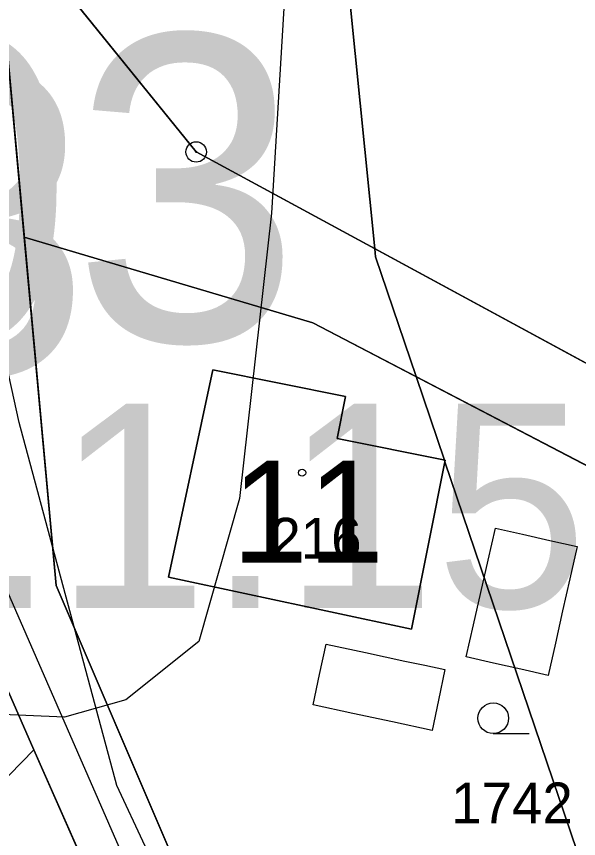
# Model space of a CAD drawing. Extents: x -706130 to -698555, y -971544 to -967260.
# Drawn here: x -703400.28 to -703372.77, y -970724.59 to -970684.35 of the extents above; entities that cross this region are included whole.
import ezdxf

# ---------------------------------------------------------------- set-up
doc = ezdxf.new("R2010")
doc.units = 0
for name, color, linetype in [('_Doplněk budov pro zastavěnost', 7, 'Continuous'), ('BPEJ hranice S', 7, 'Continuous'), ('Hranice intravilán', 7, 'Continuous'), ('KN_Budovy', 7, 'Continuous'), ('KN_Budovy_cisla_domovni', 7, 'Continuous'), ('KN_Hranice_parcel', 7, 'Continuous'), ('KN_Parcelni cisla', 7, 'Continuous'), ('KN_Polygon parcely', 7, 'Continuous'), ('KN_POZEMKY_13_ZASTAVENA PLOCHA', 7, 'Continuous'), ('KN_POZEMKY_14_OSTATNI PLOCHA', 7, 'Continuous'), ('KN_POZEMKY_5_ZAHRADA', 7, 'Continuous'), ('KN_POZEMKY_6_OVOCNY_SAD', 7, 'Continuous'), ('KN_POZEMKY_7_TTP', 7, 'Continuous'), ('KN_VYUZITI_17_ostatni plocha_ostatni komunikace', 7, 'Continuous'), ('KN_Značky bodu BP', 7, 'Continuous'), ('KN_Značky budov', 7, 'Continuous'), ('KN_Značky kultur', 7, 'Continuous'), ('Komunikace mistni obsluzne - osy S', 7, 'Continuous'), ('Plochy smíšené nezastavěného území všeobecné S', 7, 'Continuous'), ('Plochy smíšené obytné venkovské S', 7, 'Continuous'), ('Plochy verejnych prostranstvi - komunikace ostatni S', 7, 'Continuous'), ('Plochy zmen_ zastavitelne plochy popis', 7, 'Continuous'), ('Regulační bloky v krajině S', 7, 'Continuous'), ('Regulační bloky zastavěné S', 7, 'Continuous'), ('Regulační kódy zastavitelne a přestavby N', 7, 'Continuous'), ('Trasy turistické N', 7, 'Continuous'), ('Vodovodní řady - rozváděcí S', 7, 'Continuous'), ('VÝŠKOPIS_vrstevnice hlavní', 7, 'Continuous'), ('Zastavene uzemi N', 7, 'Continuous'), ('Zastavene uzemi plochy N', 7, 'Continuous'), ('Zábory hodnocené - plochy popis', 7, 'Continuous')]:
    doc.layers.add(name, color=color, linetype=linetype)

msp = doc.modelspace()

# ---------------------------------------------------------------- linework, layer by layer
at = {"layer": '_Doplněk budov pro zastavěnost'}
for p, q in [((-703377.198, -970710.968), (-703376.84, -970709.39)), ((-703376.84, -970709.39), (-703375.507, -970709.693)), ((-703375.507, -970709.693), (-703374.173, -970709.997)), ((-703374.173, -970709.997), (-703372.84, -970710.3)), ((-703372.84, -970710.3), (-703373.195, -970711.875)), ((-703377.555, -970712.545), (-703377.198, -970710.968)), ((-703373.195, -970711.875), (-703373.55, -970713.45)), ((-703377.913, -970714.122), (-703377.555, -970712.545)), ((-703373.55, -970713.45), (-703373.905, -970715.025)), ((-703378.27, -970715.7), (-703377.913, -970714.122)), ((-703385.44, -970716.56), (-703385.12, -970715.07)), ((-703385.12, -970715.07), (-703383.195, -970715.485)), ((-703373.905, -970715.025), (-703374.26, -970716.6)), ((-703383.195, -970715.485), (-703381.27, -970715.9)), ((-703381.27, -970715.9), (-703380.29, -970716.11)), ((-703376.933, -970716), (-703378.27, -970715.7)), ((-703375.597, -970716.3), (-703376.933, -970716)), ((-703380.29, -970716.11), (-703379.31, -970716.32)), ((-703379.31, -970716.32), (-703379.625, -970717.81)), ((-703374.26, -970716.6), (-703375.597, -970716.3)), ((-703385.76, -970718.05), (-703385.44, -970716.56)), ((-703383.82, -970718.467), (-703385.76, -970718.05)), ((-703379.625, -970717.81), (-703379.94, -970719.3)), ((-703381.88, -970718.883), (-703383.82, -970718.467)), ((-703379.94, -970719.3), (-703381.88, -970718.883))]:
    msp.add_line(p, q, dxfattribs=at)
at = {"layer": 'BPEJ hranice S'}
for points in [[(-703301.028, -970787.623), (-703323.794, -970764.307), (-703332.532, -970757.314), (-703340.595, -970750.862), (-703345.475, -970746.956), (-703352.902, -970742.082), (-703363.359, -970735.218), (-703371.186, -970730.082), (-703371.969, -970727.775), (-703379.305, -970706.141), (-703379.332, -970706.061), (-703380.716, -970701.978), (-703382.704, -970696.115), (-703382.744, -970695.717), (-703383.943, -970683.721), (-703386.192, -970674.819), (-703389.052, -970663.497), (-703391.066, -970655.524), (-703394.53, -970638.202), (-703395.093, -970635.384), (-703406.553, -970611.835)], [(-703383.943, -970683.721), (-703382.744, -970695.717), (-703382.704, -970696.115), (-703380.716, -970701.978), (-703379.332, -970706.061), (-703379.305, -970706.141), (-703371.969, -970727.775)]]:
    msp.add_lwpolyline(points, dxfattribs=at)
at = {"layer": 'Hranice intravilán'}
msp.add_lwpolyline([(-703370.59, -970828.85), (-703368.88, -970798.82), (-703372.05, -970774.7), (-703378.26, -970759.04), (-703354.08, -970769.21), (-703338.12, -970775.63), (-703321.76, -970722.01), (-703341.58, -970715.28), (-703347.32, -970713.82), (-703368.24, -970708.49), (-703385.77, -970699.34), (-703399.89, -970695.15), (-703401.39, -970678.73), (-703404.93, -970671.23), (-703375.85, -970676.8), (-703368.77, -970648.89), (-703365.42, -970619.95), (-703382.32, -970616.38)], dxfattribs=at)
at = {"layer": 'KN_Budovy'}
msp.add_lwpolyline([(-703390.67, -970701.65), (-703392.84, -970711.8), (-703380.94, -970714.34), (-703379.29, -970706.07), (-703384.58, -970705.01), (-703384.17, -970702.95)], close=True, dxfattribs=at)
at = {"layer": 'KN_Hranice_parcel'}
for p, q in [((-703391.48, -970690.98), (-703401.39, -970678.73)), ((-703401.39, -970678.73), (-703399.89, -970695.15)), ((-703400.66, -970717.4), (-703399.43, -970720.25)), ((-703383.99, -970755.1), (-703399.43, -970720.25))]:
    msp.add_line(p, q, dxfattribs=at)
for points in [[(-703234.83, -970751.38), (-703313.66, -970720.21), (-703340.62, -970710.13), (-703368.04, -970703.69), (-703391.48, -970690.98)], [(-703368.24, -970708.49), (-703385.77, -970699.34), (-703399.89, -970695.15)], [(-703399.89, -970695.15), (-703398.33, -970712.21), (-703392.36, -970726.14)], [(-703379.29, -970706.07), (-703384.58, -970705.01), (-703384.17, -970702.95), (-703390.67, -970701.65), (-703392.84, -970711.8), (-703380.94, -970714.34), (-703379.29, -970706.07)], [(-703399.43, -970720.25), (-703404.8, -970725.77), (-703408.06, -970750.01)]]:
    msp.add_lwpolyline(points, dxfattribs=at)
at = {"layer": 'KN_Polygon parcely'}
for points in [[(-703433.43, -970606.34), (-703419.9, -970645.98), (-703415.01, -970656.94), (-703407.75, -970675.61), (-703407.35, -970679.31), (-703405.87, -970693.05), (-703403.94, -970710.94), (-703400.66, -970717.4), (-703399.43, -970720.25), (-703383.99, -970755.1), (-703376.46, -970774.76), (-703374.68, -970786.33), (-703373.21, -970795.9), (-703374.44, -970815.92), (-703374.5, -970816.84)], [(-703376.78, -970917.94), (-703378.33, -970912.06), (-703381.63, -970898.17), (-703380.27, -970883.61), (-703379.84, -970879.04), (-703379.76, -970867.92), (-703379.28, -970850.79), (-703370.59, -970828.85), (-703368.88, -970798.82), (-703369.35, -970794.38), (-703372.05, -970774.7), (-703378.26, -970759.04), (-703387.25, -970738.06), (-703392.36, -970726.14), (-703398.33, -970712.21), (-703399.89, -970695.15), (-703401.39, -970678.73), (-703404.93, -970671.23), (-703416.95, -970645.24), (-703428.02, -970606.74)]]:
    msp.add_lwpolyline(points, dxfattribs=at)
for points in [[(-703401.39, -970678.73), (-703391.48, -970690.98), (-703368.04, -970703.69), (-703340.62, -970710.13), (-703313.66, -970720.21), (-703234.83, -970751.38), (-703193.88, -970758.14), (-703168.87, -970735.8), (-703142.86, -970683.51), (-703137.61, -970684.84), (-703136.34, -970683.28), (-703201.75, -970661.96), (-703267.68, -970642.06), (-703283.7, -970637.97), (-703365.42, -970619.95), (-703368.77, -970648.89), (-703375.85, -970676.8), (-703404.93, -970671.23)], [(-703232.64, -970757.52), (-703201.19, -970768.01), (-703193.88, -970758.14), (-703234.83, -970751.38), (-703313.66, -970720.21), (-703340.62, -970710.13), (-703368.04, -970703.69), (-703391.48, -970690.98), (-703401.39, -970678.73), (-703399.89, -970695.15), (-703385.77, -970699.34), (-703368.24, -970708.49), (-703347.32, -970713.82), (-703341.58, -970715.28), (-703321.76, -970722.01), (-703306.72, -970727.87), (-703282.01, -970738.48), (-703245.71, -970752.58), (-703236.37, -970756.21)], [(-703398.33, -970712.21), (-703392.36, -970726.14), (-703372.7, -970731.56), (-703368.24, -970708.49), (-703385.77, -970699.34), (-703399.89, -970695.15)], [(-703379.29, -970706.07), (-703384.58, -970705.01), (-703384.17, -970702.95), (-703390.67, -970701.65), (-703392.84, -970711.8), (-703380.94, -970714.34)], [(-703379.29, -970706.07), (-703380.94, -970714.34), (-703392.84, -970711.8), (-703390.67, -970701.65), (-703384.17, -970702.95), (-703384.58, -970705.01)], [(-703408.06, -970750.01), (-703404.8, -970725.77), (-703399.43, -970720.25), (-703400.66, -970717.4), (-703407.36, -970723.47), (-703411.37, -970749.19)], [(-703404.8, -970725.77), (-703408.06, -970750.01), (-703383.99, -970755.1), (-703399.43, -970720.25)]]:
    msp.add_lwpolyline(points, close=True, dxfattribs=at)
at = {"layer": 'KN_POZEMKY_13_ZASTAVENA PLOCHA'}
for p, q in [((-703392.84, -970711.8), (-703390.67, -970701.65)), ((-703390.67, -970701.65), (-703384.17, -970702.95)), ((-703384.17, -970702.95), (-703384.58, -970705.01)), ((-703384.58, -970705.01), (-703379.29, -970706.07)), ((-703379.29, -970706.07), (-703380.94, -970714.34)), ((-703380.94, -970714.34), (-703392.84, -970711.8))]:
    msp.add_line(p, q, dxfattribs=at)
at = {"layer": 'KN_POZEMKY_14_OSTATNI PLOCHA'}
for p, q in [((-703401.39, -970678.73), (-703399.89, -970695.15)), ((-703399.89, -970695.15), (-703398.33, -970712.21)), ((-703398.33, -970712.21), (-703392.36, -970726.14)), ((-703399.43, -970720.25), (-703400.66, -970717.4)), ((-703383.99, -970755.1), (-703399.43, -970720.25))]:
    msp.add_line(p, q, dxfattribs=at)
at = {"layer": 'KN_POZEMKY_5_ZAHRADA'}
for p, q in [((-703399.89, -970695.15), (-703401.39, -970678.73)), ((-703401.39, -970678.73), (-703391.48, -970690.98)), ((-703391.48, -970690.98), (-703368.04, -970703.69)), ((-703385.77, -970699.34), (-703399.89, -970695.15)), ((-703398.33, -970712.21), (-703399.89, -970695.15)), ((-703399.89, -970695.15), (-703385.77, -970699.34)), ((-703368.24, -970708.49), (-703385.77, -970699.34)), ((-703385.77, -970699.34), (-703368.24, -970708.49)), ((-703390.67, -970701.65), (-703392.84, -970711.8)), ((-703384.17, -970702.95), (-703390.67, -970701.65)), ((-703384.58, -970705.01), (-703384.17, -970702.95)), ((-703379.29, -970706.07), (-703384.58, -970705.01)), ((-703380.94, -970714.34), (-703379.29, -970706.07)), ((-703392.84, -970711.8), (-703380.94, -970714.34)), ((-703392.36, -970726.14), (-703398.33, -970712.21))]:
    msp.add_line(p, q, dxfattribs=at)
at = {"layer": 'KN_POZEMKY_6_OVOCNY_SAD'}
for p, q in [((-703391.48, -970690.98), (-703401.39, -970678.73)), ((-703368.04, -970703.69), (-703391.48, -970690.98))]:
    msp.add_line(p, q, dxfattribs=at)
at = {"layer": 'KN_POZEMKY_7_TTP'}
for p, q in [((-703400.66, -970717.4), (-703399.43, -970720.25)), ((-703399.43, -970720.25), (-703404.8, -970725.77)), ((-703404.8, -970725.77), (-703399.43, -970720.25)), ((-703399.43, -970720.25), (-703383.99, -970755.1))]:
    msp.add_line(p, q, dxfattribs=at)
at = {"layer": 'KN_VYUZITI_17_ostatni plocha_ostatni komunikace'}
for p, q in [((-703401.39, -970678.73), (-703399.89, -970695.15)), ((-703399.89, -970695.15), (-703398.33, -970712.21)), ((-703398.33, -970712.21), (-703392.36, -970726.14)), ((-703399.43, -970720.25), (-703400.66, -970717.4)), ((-703383.99, -970755.1), (-703399.43, -970720.25))]:
    msp.add_line(p, q, dxfattribs=at)
at = {"layer": 'KN_Značky bodu BP'}
for radius in [0.5, 0.0303]:
    msp.add_circle((-703391.48, -970690.98), radius, dxfattribs=at)
at = {"layer": 'KN_Značky budov'}
msp.add_circle((-703386.297, -970706.679), 0.175, dxfattribs=at)
at = {"layer": 'KN_Značky kultur'}
msp.add_line((-703376.943, -970719.45), (-703375.193, -970719.45), dxfattribs=at)
msp.add_circle((-703376.943, -970718.7), 0.75, dxfattribs=at)
at = {"layer": 'Komunikace mistni obsluzne - osy S'}
msp.add_lwpolyline([(-703430.788, -970606.026), (-703418.218, -970645.464), (-703405.364, -970675.653), (-703401.342, -970711.093), (-703373.414, -970775.071), (-703370.812, -970796.969), (-703372.19, -970820.704)], dxfattribs=at)
at = {"layer": 'Plochy smíšené nezastavěného území všeobecné S'}
for p, q in [((-703401.39, -970678.73), (-703399.89, -970695.15)), ((-703399.89, -970695.15), (-703385.77, -970699.34))]:
    msp.add_line(p, q, dxfattribs=at)
msp.add_lwpolyline([(-703385.77, -970699.34), (-703368.24, -970708.49), (-703347.32, -970713.82)], dxfattribs=at)
at = {"layer": 'Plochy smíšené obytné venkovské S'}
for p, q in [((-703385.77, -970699.34), (-703399.89, -970695.15)), ((-703399.89, -970695.15), (-703398.33, -970712.21)), ((-703368.24, -970708.49), (-703385.77, -970699.34)), ((-703398.33, -970712.21), (-703392.36, -970726.14)), ((-703399.43, -970720.25), (-703400.66, -970717.4)), ((-703383.99, -970755.1), (-703399.43, -970720.25))]:
    msp.add_line(p, q, dxfattribs=at)
at = {"layer": 'Plochy verejnych prostranstvi - komunikace ostatni S'}
for points in [[(-703369.869, -970816.195), (-703368.88, -970798.82), (-703369.35, -970794.38), (-703372.05, -970774.7), (-703378.26, -970759.04), (-703387.25, -970738.06), (-703392.36, -970726.14), (-703398.33, -970712.21), (-703399.89, -970695.15), (-703401.39, -970678.73), (-703404.93, -970671.23), (-703416.95, -970645.24), (-703428.02, -970606.74)], [(-703407.35, -970679.31), (-703405.87, -970693.05), (-703403.94, -970710.94), (-703400.66, -970717.4), (-703399.43, -970720.25), (-703383.99, -970755.1), (-703376.46, -970774.76), (-703374.68, -970786.33), (-703373.21, -970795.9), (-703374.44, -970815.92), (-703374.5, -970816.84), (-703374.58, -970818.1), (-703374.79, -970820.56)]]:
    msp.add_lwpolyline(points, dxfattribs=at)
at = {"layer": 'Regulační bloky v krajině S'}
for p, q in [((-703401.39, -970678.73), (-703399.89, -970695.15)), ((-703399.89, -970695.15), (-703385.77, -970699.34))]:
    msp.add_line(p, q, dxfattribs=at)
msp.add_lwpolyline([(-703385.77, -970699.34), (-703368.24, -970708.49), (-703347.32, -970713.82)], dxfattribs=at)
at = {"layer": 'Regulační bloky zastavěné S'}
for p, q in [((-703385.77, -970699.34), (-703399.89, -970695.15)), ((-703399.89, -970695.15), (-703398.33, -970712.21)), ((-703368.24, -970708.49), (-703385.77, -970699.34)), ((-703398.33, -970712.21), (-703392.36, -970726.14)), ((-703399.43, -970720.25), (-703400.66, -970717.4)), ((-703383.99, -970755.1), (-703399.43, -970720.25))]:
    msp.add_line(p, q, dxfattribs=at)
for points in [[(-703368.88, -970798.82), (-703369.35, -970794.38), (-703372.05, -970774.7), (-703378.26, -970759.04), (-703387.25, -970738.06), (-703392.36, -970726.14), (-703398.33, -970712.21), (-703399.89, -970695.15), (-703401.39, -970678.73), (-703404.93, -970671.23), (-703416.95, -970645.24), (-703428.02, -970606.74)], [(-703407.35, -970679.31), (-703405.87, -970693.05), (-703403.94, -970710.94), (-703400.66, -970717.4), (-703399.43, -970720.25), (-703383.99, -970755.1), (-703376.46, -970774.76), (-703374.68, -970786.33), (-703373.21, -970795.9), (-703374.44, -970815.92), (-703374.5, -970816.84), (-703374.58, -970818.1), (-703374.79, -970820.56)]]:
    msp.add_lwpolyline(points, dxfattribs=at)
at = {"layer": 'Trasy turistické N'}
msp.add_lwpolyline([(-703428.02, -970606.74), (-703416.95, -970645.24), (-703404.93, -970671.23), (-703401.39, -970678.73), (-703398.33, -970712.21), (-703387.25, -970738.06), (-703378.26, -970759.04), (-703372.05, -970774.7), (-703368.88, -970798.82), (-703370.59, -970828.85), (-703379.28, -970850.79), (-703379.76, -970867.92), (-703379.84, -970879.04), (-703380.27, -970883.61), (-703381.63, -970898.17), (-703378.33, -970912.06), (-703376.78, -970917.94), (-703376.74, -970936.32), (-703381.79, -970969.53), (-703386.32, -970992.67), (-703386.57, -970993.95)], dxfattribs=at)
at = {"layer": 'Vodovodní řady - rozváděcí S'}
msp.add_lwpolyline([(-703476.43, -970864.89), (-703475.941, -970865.34), (-703473.335, -970866.935), (-703443.304, -970833.201), (-703437.285, -970830.886), (-703404.411, -970828.108), (-703393.1, -970825.074), (-703379.63, -970821.54), (-703374.529, -970821.865), (-703373.866, -970800.746), (-703371.31, -970790.326), (-703375.057, -970772.152), (-703382.885, -970748.723), (-703395.355, -970721.994), (-703400.142, -970704.227), (-703400.891, -970700.801), (-703405.476, -970679.385), (-703414.392, -970657.693), (-703429.867, -970607.822)], dxfattribs=at)
at = {"layer": 'VÝŠKOPIS_vrstevnice hlavní'}
for points in [[(-703416.75, -970589.818), (-703387.788, -970624.059), (-703385.648, -970628.624), (-703384.221, -970635.473), (-703384.507, -970649.169), (-703385.791, -970660.583), (-703387.788, -970693.968), (-703389.357, -970707.949), (-703391.355, -970714.94), (-703394.921, -970717.793)], [(-703394.921, -970717.793), (-703397.918, -970718.65), (-703401.342, -970718.507), (-703405.907, -970717.08), (-703411.9, -970710.517), (-703415.609, -970703.669), (-703425.596, -970679.415), (-703437.865, -970653.449), (-703454.843, -970623.488), (-703465.543, -970607.509)]]:
    msp.add_lwpolyline(points, dxfattribs=at)
at = {"layer": 'Zastavene uzemi N'}
msp.add_lwpolyline([(-703369.06, -970825.66), (-703364.689, -970816.507), (-703355, -970796.22), (-703356.16, -970787.98), (-703354.08, -970769.21), (-703338.12, -970775.63), (-703321.76, -970722.01), (-703341.58, -970715.28), (-703347.32, -970713.82), (-703368.24, -970708.49), (-703385.77, -970699.34), (-703399.89, -970695.15), (-703401.39, -970678.73), (-703404.93, -970671.23), (-703375.85, -970676.8), (-703368.77, -970648.89), (-703365.42, -970619.95), (-703382.32, -970616.38)], dxfattribs=at)
at = {"layer": 'Zastavene uzemi plochy N'}
msp.add_lwpolyline([(-703369.06, -970825.66), (-703364.689, -970816.507), (-703355, -970796.22), (-703356.16, -970787.98), (-703354.08, -970769.21), (-703338.12, -970775.63), (-703321.76, -970722.01), (-703341.58, -970715.28), (-703347.32, -970713.82), (-703368.24, -970708.49), (-703385.77, -970699.34), (-703399.89, -970695.15), (-703401.39, -970678.73), (-703404.93, -970671.23), (-703375.85, -970676.8), (-703368.77, -970648.89), (-703365.42, -970619.95), (-703382.32, -970616.38)], dxfattribs=at)

# ---------------------------------------------------------------- texts
at = {"layer": 'KN_Budovy_cisla_domovni'}
msp.add_text('11', height=5, dxfattribs=at).set_placement((-703389.734, -970711.084))
at = {"layer": 'KN_Parcelni cisla'}
for s, p in [('216', (-703387.85, -970710.89)), ('1742', (-703379, -970723.85))]:
    msp.add_text(s, height=2, dxfattribs=at).set_placement(p)
at = {"layer": 'Plochy zmen_ zastavitelne plochy popis'}
msp.add_text('Z03', height=15, dxfattribs=at).set_placement((-703420.937, -970700.244))
at = {"layer": 'Regulační kódy zastavitelne a přestavby N'}
msp.add_text('SV.1.15.70', height=10, dxfattribs=at).set_placement((-703419.916, -970713.297))
at = {"layer": 'Zábory hodnocené - plochy popis'}
msp.add_text('Z03', height=15, dxfattribs=at).set_placement((-703431.192, -970701.877))

doc.saveas('drawing.dxf')
